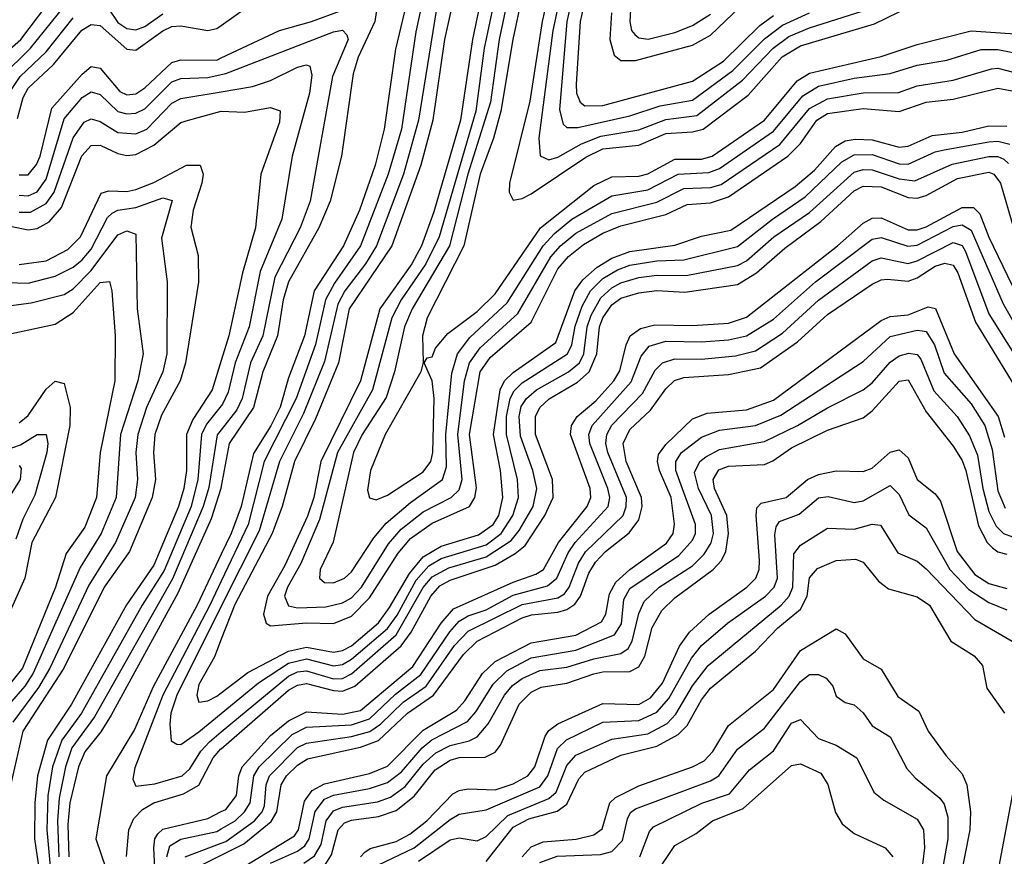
# Model space of a CAD drawing. Header units: inches. Extents: x 990535 to 1117859, y 769386 to 892122.
# Tile 1008 of 1056: x 1089551 to 1091744, y 846831 to 848694. Entities that reach past the tile are written whole.
import ezdxf

# ---------------------------------------------------------------- set-up
doc = ezdxf.new("R2010")
doc.units = ezdxf.units.IN
doc.header["$MEASUREMENT"] = 0
doc.layers.add('B0884', color=7, linetype='Continuous')
doc.layers.add('B0894', color=7, linetype='Continuous')

msp = doc.modelspace()

# ---------------------------------------------------------------- linework, layer by layer
at = {"layer": 'B0884', "color": 5}
for points, elevation in [([(1088619.1, 848750), (1088661.4, 848690), (1088730, 848562.9), (1088806.7, 848450), (1088870, 848323.2), (1088950, 848218.8), (1088970, 848216.6), (1088990, 848232.5), (1089010, 848260.5), (1089170, 848542), (1089210, 848580.7), (1089250, 848605.6), (1089270, 848613.9), (1089310, 848617.6), (1089350, 848609.5), (1089410, 848587.8), (1089490, 848599), (1089510, 848611.1), (1089553.6, 848650), (1089630, 848751.3)], 3880), ([(1088590, 848728.6), (1088632.3, 848672.3), (1088724.2, 848524.2), (1088777, 848450), (1088850, 848298.6), (1088897.6, 848237.6), (1088930, 848181.7), (1088950, 848161.2), (1088970, 848156.7), (1088990, 848171), (1089010, 848198.3), (1089136.5, 848430), (1089187.9, 848512.1), (1089216.5, 848543.5), (1089250, 848567.3), (1089270, 848576.6), (1089310, 848581.7), (1089350, 848573.6), (1089390, 848554.8), (1089410, 848550.2), (1089490, 848553.1), (1089510, 848565.8), (1089575.5, 848630), (1089653.3, 848726.7)], 3860), ([(1089750, 848717.2), (1089770, 848687.4), (1089790, 848673.8), (1089810, 848671), (1089830, 848678.8), (1089870, 848707)], 3840), ([(1088561.4, 848701.4), (1088666.8, 848570), (1088704.5, 848504.5), (1088754.7, 848434.7), (1088780.6, 848390), (1088830, 848281.4), (1088878.2, 848218.1), (1088930, 848120.4), (1088950, 848101.5), (1088970, 848099.8), (1088990, 848111.2), (1089010, 848133.8), (1089170, 848430.1), (1089220.4, 848499.6), (1089264.3, 848535.7), (1089290, 848545), (1089330, 848544.7), (1089410, 848516.5), (1089450, 848515), (1089490, 848502.5), (1089510, 848503.4), (1089552.4, 848567.6), (1089610, 848622), (1089670, 848697.9)], 3840), ([(1089546.2, 848473.8), (1089559.2, 848520.8), (1089570, 848541.5), (1089626.2, 848593.8), (1089689.6, 848670.4), (1089710, 848682.8), (1089730, 848680.5), (1089790, 848628.2), (1089810, 848625.6), (1089870, 848669), (1089890, 848678.4), (1089910, 848679.8), (1089970, 848669.4), (1089990, 848673.8), (1090000, 848680.9)], 3820), ([(1089550, 848348.1), (1089570, 848348.7), (1089588.7, 848371.3), (1089596.5, 848390), (1089622.9, 848497.1), (1089690, 848572.7), (1089710, 848589.5), (1089730, 848585.9), (1089774.2, 848534.2), (1089790, 848526.4), (1089810, 848529), (1089830, 848541.9), (1089890, 848598.5), (1089910, 848604.4), (1089990, 848603.8), (1090000, 848608.5)], 3780), ([(1089550, 848303.1), (1089570, 848301.7), (1089590, 848310.8), (1089610, 848338.8), (1089650, 848473.3), (1089690, 848520.7), (1089710, 848533.2), (1089730, 848527), (1089770, 848489.6), (1089790, 848484.1), (1089810, 848486), (1089830, 848495.4), (1089890, 848555.5), (1089910, 848562.5), (1089970, 848565), (1090000, 848571.5)], 3760), ([(1089550, 848264.9), (1089575.1, 848264.9), (1089610, 848284.5), (1089628.1, 848310), (1089670, 848431), (1089694.7, 848465.3), (1089710, 848473.2), (1089730, 848467), (1089770, 848442.5), (1089810, 848439.6), (1089834.5, 848450), (1089890, 848508.2), (1089910, 848518.5), (1090000, 848533.3)], 3740), ([(1089533.3, 848233.3), (1089570, 848226), (1089590, 848228.5), (1089616.6, 848243.4), (1089644.4, 848275.6), (1089689.6, 848390.4), (1089710, 848413.6), (1089730, 848414.2), (1089770, 848395.5), (1089790, 848391.4), (1089810, 848393.8), (1089850, 848414.5), (1089910, 848464.8), (1089926.8, 848470), (1089999.5, 848490), (1090000, 848490)], 3720), ([(1089550, 848148.8), (1089610, 848156.6), (1089658, 848182), (1089686.9, 848210), (1089732.7, 848307.3), (1089750, 848312.7), (1089790, 848311.3), (1089810, 848315.9), (1089850, 848331.2), (1089922.8, 848370), (1089953, 848370), (1089959.4, 848350), (1089957, 848330), (1089937.7, 848270), (1089932, 848232), (1089949, 848169), (1089949.4, 848109.4), (1089920.7, 847930), (1089908.3, 847890), (1089866.7, 847813.3), (1089852.1, 847770), (1089848.9, 847730), (1089853.4, 847670), (1089846.3, 847630), (1089795.5, 847510), (1089739.2, 847430), (1089649.7, 847250), (1089557.8, 847110), (1089517.3, 846930)], 3680), ([(1089450, 848110.6), (1089570, 848107.3), (1089630, 848122.9), (1089670, 848143.1), (1089690, 848159.1), (1089710, 848183.2), (1089746.9, 848253.1), (1089757.2, 848262.8), (1089770, 848269.6), (1089810, 848275.4), (1089870, 848297.2), (1089891, 848291), (1089867.3, 848207.3), (1089879.5, 848110), (1089879.2, 847950), (1089870.3, 847910), (1089833.6, 847830), (1089814.1, 847770), (1089809.6, 847730), (1089813.7, 847670), (1089808, 847630), (1089764.5, 847530), (1089704.9, 847435.1), (1089617.9, 847250), (1089593.1, 847206.9), (1089535.8, 847130)], 3660), ([(1089453, 848047), (1089576.4, 848063.6), (1089650, 848081.8), (1089670, 848094.2), (1089710, 848135.6), (1089770, 848214.9), (1089790, 848223.8), (1089810, 848216.6), (1089812.9, 848050), (1089826.1, 847950), (1089814.3, 847890), (1089776, 847770), (1089766.1, 847630), (1089732.5, 847550), (1089685.6, 847474.4), (1089580.9, 847239.1), (1089562.6, 847210), (1089527.5, 847170)], 3640), ([(1089530, 847994.6), (1089630, 848016.1), (1089670, 848042.2), (1089730, 848108.4), (1089750.9, 848110.9), (1089756.5, 848090), (1089763.9, 847990), (1089763.3, 847890), (1089730.6, 847730), (1089722.2, 847630), (1089695.9, 847564.1), (1089654.9, 847505.1), (1089630.6, 847430), (1089557.2, 847250), (1089500.5, 847179.5)], 3620), ([(1090000, 847934.9), (1089979.9, 847870), (1089936.7, 847803.3), (1089922.4, 847770), (1089922.4, 847690), (1089916.9, 847650), (1089905, 847610), (1089850, 847479), (1089789.1, 847390.9), (1089666.3, 847170), (1089612.8, 847090), (1089590.9, 847010), (1089584.5, 846950), (1089584.3, 846870), (1089598.9, 846770)], 3720), ([(1089550, 847796.3), (1089570, 847812.8), (1089610, 847870.9), (1089630, 847888.6), (1089650, 847883.5), (1089663.8, 847830), (1089662.8, 847790), (1089630.7, 847630), (1089577.8, 847530), (1089562.4, 847450), (1089526.8, 847370)], 3580), ([(1090000, 847834.2), (1089966.9, 847793.1), (1089956.2, 847770), (1089948.1, 847670), (1089932.8, 847610), (1089872.8, 847467.2), (1089823.7, 847390), (1089688.5, 847150), (1089644.9, 847090), (1089624, 847030), (1089614, 846966), (1089611.3, 846890), (1089627.6, 846710)], 3740), ([(1089483.8, 847723.8), (1089552.9, 847747.1), (1089590, 847770.1), (1089610, 847770), (1089614, 847750), (1089611.3, 847730), (1089584.8, 847635.2), (1089558.3, 847581.7), (1089542.6, 847537.4)], 3560), ([(1090000, 847780.7), (1089990.9, 847769.1), (1089972.2, 847652.2), (1089959.6, 847610), (1089891.2, 847448.8), (1089718.1, 847141.9), (1089667.4, 847072.6), (1089652.9, 847030), (1089639.4, 846960.6), (1089635, 846910), (1089638, 846830)], 3760), ([(1089550, 847701.4), (1089554.7, 847694.8), (1089552.1, 847670), (1089528.1, 847631.9)], 3540), ([(1090000, 847655.3), (1089999, 847650), (1089977.4, 847582.6), (1089903, 847417), (1089754.5, 847145.5), (1089731.7, 847108.3), (1089696.3, 847063.7), (1089681.9, 847030), (1089663.1, 846950), (1089658.1, 846901.9), (1089660.5, 846830)], 3780), ([(1090000, 847503.7), (1089946.3, 847390), (1089848.3, 847208.3), (1089806.6, 847113.4), (1089744.1, 847010), (1089720.8, 846870), (1089754.5, 846770)], 3820), ([(1090000, 847443.9), (1089974.3, 847390), (1089869.6, 847190), (1089807.7, 847027.7), (1089803.1, 847003.1), (1089810, 846987.4), (1089852.2, 846992.2), (1089912.7, 847010), (1089930, 847025.7), (1089954.5, 847065.5), (1089973.7, 847086.3), (1090000, 847108.1)], 3840), ([(1090000, 847387.7), (1089900.8, 847190), (1089888.1, 847150), (1089885.5, 847125.5), (1089888.4, 847088.4), (1089900.8, 847080.8), (1089910, 847080.1), (1089950, 847108.2), (1090000, 847149.1)], 3860), ([(1090000, 847314.5), (1089984.8, 847275.2), (1089950, 847213.5), (1089945.6, 847190), (1089950, 847174), (1089970, 847177.1), (1089990, 847187.6), (1090000, 847195.2)], 3880), ([(1089789, 846831), (1089793.9, 846890), (1089805.1, 846914.9), (1089824.6, 846935.4), (1089849.8, 846950.2), (1089916.1, 846970), (1089950.4, 846989.6), (1089982.3, 847050), (1089999.4, 847070), (1090000, 847070.5)], 3820), ([(1089852.5, 846790), (1089850, 846850), (1089852.2, 846870), (1089859.1, 846880.9), (1089870, 846891.7), (1089970, 846915.6), (1090000, 846930.6)], 3780), ([(1089879.2, 846830), (1089885.5, 846854.5), (1089910, 846868.9), (1089990, 846886.2), (1090000, 846892)], 3760), ([(1089919.6, 846830), (1090000, 846860)], 3740), ([(1089951.2, 846808.8), (1090000, 846833.6)], 3720)]:
    msp.add_lwpolyline(points, dxfattribs=dict(at, elevation=elevation))
at = {"layer": 'B0894', "color": 5}
for points, elevation in [([(1090000, 848750.4), (1090070, 848824.8), (1090110, 848859.6), (1090230, 848931.8), (1090270, 848945.9), (1090328.8, 848951.2), (1090388.4, 848968.4), (1090430, 848965.6), (1090490, 848988.6), (1090512.3, 848992.3), (1090518.2, 848970), (1090514.5, 848934.5), (1090439.3, 848470), (1090406, 848350), (1090345.7, 848190), (1090321.3, 848150), (1090275.5, 848090), (1090259.5, 848060.5), (1090230, 847932.8), (1090183.1, 847816.9), (1090129.5, 847710), (1090084.3, 847555.7), (1090000, 847387.7)], 3860), ([(1090000, 848714), (1090010, 848721), (1090070, 848778), (1090130, 848822.3), (1090210, 848864.4), (1090250, 848877.9), (1090330, 848883), (1090390, 848894.5), (1090471.8, 848930), (1090481.4, 848910), (1090477.4, 848870), (1090433.5, 848666.5), (1090401.7, 848450), (1090372.1, 848350), (1090310.2, 848190), (1090252.6, 848107.4), (1090232.4, 848070), (1090209.7, 847970.3), (1090166.6, 847850), (1090095.9, 847710), (1090060.1, 847570), (1090000, 847443.9)], 3840), ([(1090781.5, 848870), (1090738.6, 848670), (1090707.5, 848430), (1090710.4, 848390.4), (1090730, 848381.5), (1090750, 848387.4), (1090802.6, 848417.4), (1090845.5, 848434.5), (1090930, 848448.7), (1090990, 848471.6), (1091059.4, 848480.6), (1091161.2, 848558.8), (1091229.5, 848630.5), (1091264, 848656), (1091310, 848675.9), (1091430, 848713.6)], 4040), ([(1090810.9, 848870), (1090769.6, 848690), (1090753.1, 848493.1), (1090761.4, 848461.4), (1090770, 848453.4), (1090794.1, 848454.1), (1090910, 848479.7), (1090977.9, 848502.1), (1091050, 848514.8), (1091139.2, 848580.8), (1091210, 848651.4), (1091250, 848681.6), (1091310, 848709)], 4060), ([(1090840.5, 848870), (1090799.3, 848690), (1090790.9, 848550), (1090791.3, 848530), (1090799.2, 848510), (1090810, 848501.9), (1090850, 848502.4), (1091050, 848556.6), (1091118.5, 848601.5), (1091199.3, 848680.7), (1091230, 848703.2)], 4080), ([(1090000, 848680.9), (1090090, 848745.2), (1090190, 848796.8), (1090250, 848814.6), (1090310, 848825.6), (1090390, 848854.1), (1090417.5, 848857.5), (1090432.9, 848852.9), (1090432, 848812), (1090388.5, 848628.5), (1090363.1, 848450), (1090342.7, 848370), (1090308, 848270), (1090272.7, 848190), (1090207.1, 848090), (1090185.4, 847990), (1090150, 847896.1), (1090131.1, 847831.1), (1090110.8, 847789.2), (1090072.2, 847727.8), (1090044.5, 847610), (1090021.9, 847550), (1090000, 847503.7)], 3820), ([(1090746.4, 848830), (1090714.7, 848690), (1090687.4, 848512.6), (1090642.3, 848330), (1090641.3, 848310), (1090650, 848291.6), (1090670, 848295.5), (1090690, 848306.2), (1090812.4, 848387.6), (1090850, 848406.1), (1090930, 848414.3), (1090990, 848440.6), (1091050, 848443.8), (1091073.3, 848450), (1091174, 848526), (1091249.2, 848610.8), (1091290, 848635.8), (1091455.4, 848684.6), (1091536.1, 848723.9)], 4020), ([(1090916.9, 848810), (1090909.8, 848690), (1090913.9, 848670), (1090920.9, 848660.9), (1090930, 848653.3), (1090950.7, 848650.7), (1091010, 848665.1), (1091050, 848680.7), (1091090, 848705.8)], 4140), ([(1090679, 848790), (1090649.4, 848650), (1090622.6, 848490), (1090606.4, 848430), (1090576.6, 848350), (1090540.3, 848190), (1090458.7, 848030), (1090448.3, 847990), (1090449.6, 847930.4), (1090444.3, 847910), (1090365.4, 847770), (1090332.8, 847690), (1090326, 847646), (1090330, 847629.3), (1090344.8, 847624.8), (1090370, 847634.8), (1090450, 847687), (1090467.1, 847710), (1090471.6, 847730), (1090474.3, 847850), (1090470, 847889.7), (1090452, 847930), (1090459, 847941), (1090470, 847943.1), (1090477.4, 847962.6), (1090504.7, 847995.3), (1090570, 848044.3), (1090610, 848083.3), (1090711, 848230), (1090830, 848324.8), (1090870, 848344), (1090930, 848345.6), (1090950, 848350.8), (1091010, 848382.9), (1091070, 848383.5), (1091093.7, 848390), (1091210.2, 848469.8), (1091282.7, 848557.3), (1091310, 848574.8), (1091470, 848612), (1091550, 848638.5), (1091670, 848668.7), (1091778.6, 848661.4)], 3980), ([(1090644.6, 848770), (1090618.7, 848650), (1090600, 848510), (1090549.3, 848350), (1090508.6, 848190), (1090425, 848050), (1090408.1, 848010), (1090385.8, 847910), (1090367.2, 847852.8), (1090313.6, 847770), (1090294.4, 847730), (1090249.3, 847530.7), (1090220.3, 847470), (1090218.9, 847450), (1090230, 847440.6), (1090250, 847440.1), (1090274.6, 847450), (1090290, 847464.1), (1090340.2, 847539.8), (1090367.4, 847572.6), (1090421.2, 847618.8), (1090493.2, 847670), (1090502.1, 847697.9), (1090500.2, 847770), (1090513.6, 847906.4), (1090525.9, 847950), (1090553.6, 847986.4), (1090637, 848063), (1090717.1, 848190), (1090742, 848218), (1090781.1, 848250), (1090870, 848301.6), (1090950, 848315.3), (1091017.5, 848350), (1091086.2, 848353.8), (1091110, 848362.2), (1091230, 848445.2), (1091295.4, 848524.6), (1091330, 848545.8), (1091410, 848563.3), (1091490, 848573.9), (1091550, 848592.6), (1091616.2, 848603.8), (1091692.7, 848627.3), (1091730, 848627.4), (1091790, 848615.7)], 3960), ([(1090000, 848608.5), (1090130, 848669.5), (1090200.9, 848690), (1090330, 848737.6), (1090340.9, 848730), (1090345.2, 848710), (1090341.9, 848690), (1090305.1, 848610), (1090293.5, 848573.5), (1090267.9, 848390), (1090242.6, 848290), (1090217.6, 848230), (1090149.5, 848110), (1090137.6, 848070), (1090125.2, 847990), (1090092.9, 847910), (1090072.1, 847830), (1090017.9, 847750), (1090000, 847655.3)], 3780), ([(1090580.6, 848750), (1090559.3, 848650), (1090533.2, 848470), (1090473.7, 848266.3), (1090445.7, 848190), (1090424.8, 848150), (1090353.4, 848050), (1090310, 847890), (1090222, 847710), (1090205.9, 847630), (1090191.9, 847588.1), (1090141.7, 847478.3), (1090103.1, 847410), (1090094.5, 847370), (1090100.1, 847350), (1090110, 847344.3), (1090190, 847350.7), (1090250, 847349.3), (1090290, 847365.4), (1090330, 847406.6), (1090394.1, 847505.9), (1090421.4, 847538.6), (1090470, 847572.8), (1090553.2, 847610), (1090565.1, 847630), (1090568.5, 847651.5), (1090552.7, 847770), (1090576.7, 847910), (1090598.7, 847941.3), (1090690, 848020.5), (1090750, 848139.3), (1090773.3, 848166.7), (1090807.1, 848192.9), (1090850, 848218.1), (1090890, 848235), (1090990, 848259.7), (1091037.9, 848282.1), (1091090, 848286), (1091130, 848299.2), (1091262.1, 848390), (1091290, 848418.1), (1091326.7, 848470), (1091350, 848484.7), (1091430, 848495.7), (1091510, 848489), (1091570, 848510), (1091630, 848517), (1091730, 848541.1), (1091810, 848526.3)], 3920), ([(1090610.9, 848750), (1090585.6, 848630), (1090567.4, 848490), (1090485.1, 848210), (1090455.9, 848150), (1090400.6, 848070), (1090380, 848030), (1090336.9, 847870), (1090259.2, 847730), (1090219.2, 847580.8), (1090177.3, 847482.7), (1090147.4, 847430), (1090141.2, 847410), (1090150, 847388.8), (1090170, 847384.2), (1090233.3, 847386.7), (1090270, 847395.2), (1090290, 847406.9), (1090312.6, 847430), (1090372.9, 847527.1), (1090400.5, 847559.5), (1090450, 847597.9), (1090512.5, 847630), (1090530, 847646.9), (1090536.3, 847670), (1090526.7, 847770), (1090542.1, 847890), (1090553.2, 847930), (1090577.1, 847962.9), (1090660.4, 848039.6), (1090734.3, 848165.7), (1090755.3, 848190), (1090790, 848218.3), (1090870, 848262.6), (1090970, 848287.2), (1091030, 848317.9), (1091090, 848319.8), (1091113.2, 848326.8), (1091244.1, 848415.9), (1091310, 848496.2), (1091350, 848517.5), (1091430, 848530.6), (1091508.2, 848531.8), (1091550, 848546.8), (1091630, 848559.1), (1091715.7, 848584.3), (1091730, 848585.6), (1091790, 848570.5)], 3940), ([(1090514.9, 848730), (1090497.6, 848650), (1090471.3, 848470), (1090444.8, 848370), (1090379.9, 848190), (1090284.9, 848050), (1090261.5, 847930), (1090210, 847805.3), (1090163.5, 847710), (1090135.8, 847610), (1090113.2, 847550), (1090030, 847391.7), (1090000, 847314.5)], 3880), ([(1090869.4, 848709.4), (1090865.6, 848650), (1090874.9, 848614.9), (1090890, 848603.2), (1090922.9, 848602.9), (1091050, 848636.9), (1091090, 848659.3), (1091156.6, 848723.4)], 4120), ([(1090000, 848571.5), (1090010, 848573.7), (1090250, 848666.8), (1090270, 848670.1), (1090279.9, 848659.9), (1090282.9, 848650), (1090247.5, 848567.5), (1090198.2, 848290), (1090175.5, 848230), (1090119.7, 848120.3), (1090092.4, 847990), (1090065.3, 847930), (1090046.7, 847850), (1090034.6, 847825.4), (1090000, 847780.7)], 3760), ([(1090000, 848533.3), (1090070, 848544.8), (1090110, 848558.1), (1090170, 848587.8), (1090190, 848593), (1090197.4, 848590), (1090201.8, 848570), (1090196.8, 848530), (1090158.2, 848390), (1090135.1, 848250), (1090087, 848133), (1090062.2, 848010), (1090030.7, 847930), (1090015.6, 847864.4), (1090002.6, 847837.4), (1090000, 847834.2)], 3740), ([(1090000, 848490), (1090052, 848488), (1090110, 848498.2), (1090131, 848491), (1090130, 848465.6), (1090088.2, 848350), (1090076.6, 848230), (1090047.2, 848130), (1090017, 847990), (1090000, 847934.9)], 3720), ([(1090000, 847195.2), (1090059.5, 847240.5), (1090150, 847287.9), (1090190, 847296.4), (1090250, 847285.6), (1090270, 847289), (1090290, 847299.7), (1090350, 847351.2), (1090375.1, 847384.9), (1090419.4, 847460.6), (1090450, 847497.6), (1090490, 847521.7), (1090573.3, 847546.7), (1090605.9, 847570), (1090618.6, 847590), (1090626.9, 847630), (1090622.3, 847690), (1090606.4, 847770), (1090621.1, 847870), (1090630.8, 847890), (1090650, 847907.9), (1090745.2, 847974.8), (1090787.8, 848090), (1090805.3, 848114.7), (1090837.4, 848142.6), (1090870, 848163), (1090910, 848177.5), (1091010, 848192), (1091070, 848211.8), (1091135.2, 848224.8), (1091278, 848322), (1091321.1, 848358.9), (1091368.3, 848411.7), (1091390, 848423.7), (1091411.9, 848428.1), (1091450, 848426.6), (1091510, 848409.7), (1091530, 848412.4), (1091583.8, 848436.2), (1091650, 848443.5), (1091710, 848457.5), (1091750, 848456.8)], 3880), ([(1090000, 847149.1), (1090083, 847217), (1090150, 847260.8), (1090190, 847270.9), (1090250, 847255.3), (1090270, 847258.4), (1090290, 847270.3), (1090370, 847338), (1090391.7, 847368.3), (1090434.4, 847445.6), (1090462.4, 847477.6), (1090490, 847494.4), (1090590, 847524.9), (1090623.8, 847550), (1090649.7, 847590), (1090662, 847630), (1090660.2, 847670), (1090635.1, 847770), (1090635.1, 847810), (1090643.3, 847850), (1090652.4, 847867.6), (1090670, 847884.9), (1090771.6, 847950), (1090781.1, 847970), (1090788.7, 848011.3), (1090803.9, 848056.1), (1090822.4, 848090), (1090850, 848117.2), (1090882.9, 848137.1), (1090910, 848146.9), (1090970, 848156.5), (1091030, 848159.3), (1091150, 848188.6), (1091227.9, 848250), (1091300.8, 848299.1), (1091382.4, 848377.6), (1091410, 848392.9), (1091450, 848393.5), (1091510, 848373.2), (1091530, 848371.8), (1091590, 848399.4), (1091610, 848403.8), (1091710, 848421.5), (1091730, 848423), (1091756.8, 848416.8)], 3860), ([(1090000, 847108.1), (1090150, 847232.4), (1090170, 847241.6), (1090190, 847244.2), (1090250, 847226.1), (1090270, 847227.3), (1090290, 847237.6), (1090390, 847324.3), (1090450, 847429.8), (1090470, 847453.5), (1090506.8, 847473.2), (1090590, 847497.5), (1090645.7, 847534.3), (1090663.8, 847556.2), (1090694.5, 847610), (1090703.1, 847650), (1090693.8, 847690), (1090666.6, 847766.6), (1090663.3, 847810), (1090667.8, 847832.2), (1090679.7, 847850), (1090702.4, 847870), (1090773.3, 847910), (1090797.8, 847930), (1090807.9, 847950), (1090815.4, 848010), (1090824.1, 848035.9), (1090845.6, 848074.4), (1090870, 848096.8), (1090890, 848108), (1090930, 848119.8), (1090970, 848124.7), (1091035.6, 848124.4), (1091150, 848146.6), (1091170, 848157.1), (1091231.1, 848210), (1091310, 848264.5), (1091410, 848354.3), (1091430, 848360.3), (1091450, 848359.5), (1091510, 848339.1), (1091545.1, 848334.9), (1091627.9, 848372.1), (1091710, 848389.1), (1091730, 848388.9), (1091743.1, 848383.1), (1091753.8, 848373.8)], 3840), ([(1090000, 847070.5), (1090150, 847200.7), (1090170, 847212), (1090190, 847215.6), (1090250, 847199.9), (1090270, 847199.1), (1090297.6, 847210), (1090400.5, 847299.5), (1090422.7, 847330), (1090466.5, 847410), (1090487.1, 847432.9), (1090510, 847446), (1090610, 847479.5), (1090654.9, 847505.1), (1090676.7, 847523.3), (1090720.4, 847590), (1090739.2, 847630), (1090737.5, 847670), (1090699.9, 847770), (1090699.8, 847810), (1090709.3, 847830), (1090730.7, 847849.3), (1090793.2, 847886.8), (1090819.3, 847910), (1090836.3, 847950), (1090842.6, 848010), (1090850, 848030.1), (1090870, 848058.6), (1090890, 848073.4), (1090930, 848085.9), (1090970, 848090.7), (1091032.8, 848087.2), (1091150, 848104.4), (1091192.1, 848130), (1091255, 848185), (1091335.7, 848244.3), (1091410, 848312.4), (1091430, 848323.1), (1091470, 848321.8), (1091530, 848298.2), (1091550, 848296.6), (1091570, 848302.3), (1091639.6, 848340.4), (1091710, 848354.6), (1091720.5, 848350), (1091735.8, 848330), (1091764.4, 848230)], 3820), ([(1090000, 846930.6), (1090010, 846935.6), (1090033.8, 846966.2), (1090039.5, 847010), (1090046.6, 847030), (1090110, 847099.8), (1090150, 847133), (1090190, 847152.7), (1090270, 847147.4), (1090310, 847155.4), (1090426.5, 847253.5), (1090490, 847350), (1090517.7, 847382.3), (1090650, 847441.7), (1090700.8, 847459.2), (1090717.7, 847470), (1090751, 847530), (1090815, 847610), (1090822.9, 847630), (1090821.4, 847650), (1090777.8, 847770), (1090780.4, 847790), (1090793, 847810), (1090834.6, 847845.4), (1090874.8, 847890), (1090887.9, 847912.1), (1090901.6, 847970), (1090911.2, 847990), (1090933.6, 848006.4), (1090965.6, 848014.4), (1091050, 848013), (1091130, 848018.4), (1091170, 848031.1), (1091372.9, 848190), (1091430, 848240.5), (1091450, 848251.9), (1091470, 848252.6), (1091530, 848226.1), (1091550, 848225.9), (1091570, 848232.5), (1091650, 848275.7), (1091675.9, 848275.9), (1091690, 848261.6), (1091709.5, 848209.5), (1091761.7, 848101.7)], 3780), ([(1090000, 846892), (1090030.9, 846910), (1090052.2, 846930), (1090064.6, 846950), (1090072.4, 847010), (1090084.5, 847030), (1090157.8, 847102.2), (1090190, 847118.6), (1090290, 847123.8), (1090330, 847137.5), (1090387.9, 847192.1), (1090444.5, 847235.5), (1090509, 847331), (1090530, 847354.4), (1090550, 847366.5), (1090590, 847380.1), (1090650, 847412.8), (1090726.5, 847433.5), (1090747.5, 847450), (1090772.9, 847507.1), (1090788, 847530), (1090861.7, 847610), (1090865.6, 847630), (1090861.4, 847650), (1090820.9, 847750), (1090819.1, 847770), (1090826.3, 847790), (1090912.9, 847887.1), (1090935.5, 847944.5), (1090953.2, 847966.8), (1090990, 847977.9), (1091070, 847976.3), (1091130, 847981.1), (1091170, 847990), (1091230, 848027), (1091323.4, 848110), (1091450, 848205), (1091470, 848209.1), (1091529.3, 848189.3), (1091550, 848191.9), (1091630, 848233), (1091650, 848237.3), (1091670, 848224.8), (1091741.5, 848061.5), (1091850, 847871.8)], 3760), ([(1090000, 846860), (1090010, 846863.7), (1090074.4, 846910), (1090091.2, 846930), (1090096.2, 846943.8), (1090100.4, 846990), (1090107.6, 847010), (1090170, 847073.3), (1090190, 847083.3), (1090290, 847097.7), (1090330.9, 847109.1), (1090354.8, 847125.2), (1090405.5, 847174.5), (1090456.1, 847210), (1090519.7, 847300.3), (1090550, 847332), (1090670, 847391.8), (1090750, 847406.2), (1090764.3, 847415.7), (1090775.2, 847430), (1090795.9, 847484.1), (1090811.2, 847508.8), (1090895.1, 847590), (1090902.2, 847610), (1090902.3, 847630), (1090861.2, 847730), (1090856.9, 847750), (1090859, 847770), (1090870, 847791.1), (1090938.2, 847861.8), (1090966.4, 847913.6), (1090982.5, 847930), (1091010, 847938.7), (1091070, 847937.8), (1091145.6, 847945.6), (1091190, 847956.7), (1091250, 847995.5), (1091330, 848069.6), (1091450, 848157), (1091470, 848163.2), (1091530, 848151.2), (1091550, 848156.7), (1091630, 848197.5), (1091650, 848190.9), (1091657.6, 848177.6), (1091710, 848038.7), (1091770, 847943)], 3740), ([(1090000, 846833.6), (1090050, 846859.1), (1090111.2, 846908.8), (1090124, 846930), (1090133.3, 846990), (1090145.4, 847010), (1090170, 847034.2), (1090192.1, 847047.9), (1090310, 847074), (1090350, 847089.1), (1090414.8, 847150), (1090473.1, 847190), (1090539.3, 847280.7), (1090570, 847310), (1090670, 847361.7), (1090691.1, 847368.9), (1090750, 847374.9), (1090770, 847380.7), (1090787.7, 847392.3), (1090800.2, 847410), (1090818.9, 847461.1), (1090833.7, 847486.3), (1090855.6, 847510), (1090908.5, 847551.5), (1090930, 847580.5), (1090937.4, 847610), (1090936.1, 847630), (1090902, 847710), (1090895, 847750), (1090910, 847781.3), (1090955.8, 847824.2), (1090990, 847872.2), (1091009.3, 847890.7), (1091030, 847896.8), (1091130, 847903.5), (1091201, 847919), (1091283.5, 847976.5), (1091350, 848037.4), (1091450, 848104.7), (1091470, 848114.8), (1091484, 848116), (1091530, 848111.3), (1091550, 848118.8), (1091590, 848144.7), (1091611.8, 848151.8), (1091630, 848146.9), (1091640.5, 848130), (1091680.3, 848020.3), (1091783.9, 847850)], 3720), ([(1090020.6, 846790), (1090163.2, 846876.8), (1090172.1, 846890), (1090185.8, 846954.2), (1090202.2, 846977.8), (1090230, 846992.7), (1090330, 847015.7), (1090370, 847031.7), (1090450, 847111.6), (1090523.9, 847156.1), (1090542.7, 847177.3), (1090581.9, 847238.1), (1090610, 847264.5), (1090690, 847306.2), (1090790, 847323.3), (1090847, 847353), (1090856.6, 847370), (1090864.9, 847415.1), (1090878.7, 847441.3), (1090910, 847470), (1090991.4, 847528.6), (1091006.3, 847550), (1091009.3, 847570.7), (1091001.8, 847630), (1090976.5, 847690), (1090971.5, 847710), (1090974, 847726), (1090990, 847748.2), (1091050, 847805.2), (1091082.4, 847817.6), (1091170, 847824.9), (1091230, 847846.5), (1091470, 848024), (1091490, 848032.7), (1091530, 848036.3), (1091574.7, 848054.7), (1091591, 848051), (1091632.6, 847950), (1091730.4, 847810.4), (1091744.6, 847764.6)], 3680), ([(1090110, 846815.5), (1090170, 846842.2), (1090185.9, 846854.1), (1090196.2, 846870), (1090209, 846931), (1090230, 846958), (1090250, 846967.2), (1090330, 846981.7), (1090370, 846995.6), (1090401.2, 847018.8), (1090447.7, 847072.3), (1090469.4, 847090.6), (1090548.8, 847131.2), (1090567.3, 847152.7), (1090605.7, 847214.3), (1090636, 847244), (1090690, 847272.7), (1090789.7, 847290.3), (1090876.2, 847323.8), (1090891.2, 847348.8), (1090896.9, 847403.1), (1090910, 847427.3), (1091019.4, 847500.6), (1091050, 847535), (1091056.2, 847550), (1091056.4, 847570), (1091012.3, 847690), (1091012.3, 847710), (1091024.9, 847730), (1091070, 847764.4), (1091110, 847779.8), (1091190, 847790), (1091246.7, 847813.3), (1091430, 847933.1), (1091490, 847988.2), (1091550, 848002.4), (1091561.2, 848001.2), (1091570, 847999.6), (1091589, 847970), (1091610, 847907), (1091670, 847838.5), (1091700.6, 847790), (1091716.8, 847736.8), (1091730, 847644.8), (1091746.2, 847606.2)], 3660), ([(1090184.1, 846815.9), (1090208, 846832), (1090222.4, 846857.6), (1090233.4, 846910), (1090250, 846932.4), (1090270, 846940.3), (1090347.8, 846952.3), (1090377, 846963), (1090410, 846986.2), (1090450, 847036), (1090478.3, 847061.7), (1090510, 847078), (1090552.1, 847087.9), (1090570, 847097), (1090594.2, 847125.8), (1090631.1, 847190), (1090648.8, 847211.2), (1090670, 847227.3), (1090710, 847244.9), (1090770, 847251.9), (1090830, 847271), (1090890, 847282.3), (1090906.6, 847293.4), (1090915.6, 847310), (1090930, 847371.7), (1090941.7, 847398.3), (1090975.4, 847430), (1091050, 847477.9), (1091076, 847504), (1091091.2, 847528.8), (1091096.1, 847550), (1091092.1, 847590), (1091063, 847650), (1091054.3, 847685.7), (1091065.9, 847710), (1091079.7, 847720.3), (1091110, 847736.6), (1091210, 847754.9), (1091283.7, 847790), (1091350, 847829.8), (1091430, 847869.8), (1091450, 847885.3), (1091490, 847931.3), (1091510, 847945.3), (1091531.5, 847951.5), (1091550, 847948.1), (1091558.2, 847938.2), (1091587.1, 847867.1), (1091639.2, 847810), (1091667, 847767), (1091684.3, 847724.3), (1091696.4, 847650), (1091710, 847598.9), (1091726, 847566), (1091742.2, 847550), (1091762.3, 847542.3)], 3640), ([(1090230.3, 846809.7), (1090245.8, 846834.2), (1090260.8, 846890), (1090274.6, 846905.4), (1090290, 846911.8), (1090350, 846919.5), (1090390, 846932.9), (1090430, 846965.1), (1090476.4, 847023.6), (1090510, 847045.4), (1090530, 847050.7), (1090588.2, 847051.8), (1090610, 847062.8), (1090621.7, 847078.3), (1090663.9, 847170), (1090690, 847196.2), (1090712.5, 847207.5), (1090770, 847216.5), (1090830, 847237.3), (1090850, 847241.9), (1090910, 847242.7), (1090930, 847253), (1090943.3, 847276.7), (1090959.5, 847340.5), (1090981.7, 847378.3), (1091010, 847406.5), (1091095.4, 847470), (1091114.1, 847490), (1091124.1, 847510), (1091130, 847550), (1091126.2, 847590), (1091098.5, 847650), (1091095.4, 847670), (1091108.6, 847691.4), (1091130, 847699.6), (1091210, 847703.5), (1091228.6, 847711.4), (1091270, 847740.5), (1091350, 847780), (1091430, 847807.3), (1091450, 847823.1), (1091510, 847889), (1091530, 847891.7), (1091570, 847820.4), (1091630, 847744.3), (1091650, 847712.2), (1091658.7, 847690), (1091686.9, 847566.9), (1091706.2, 847530), (1091718, 847518), (1091730, 847509.2), (1091750, 847503.7)], 3620), ([(1090310, 846830), (1090319.7, 846840.3), (1090331.6, 846848.4), (1090390, 846863.9), (1090420, 846880), (1090458.3, 846910), (1090516.2, 846970), (1090530, 846977.8), (1090550, 846981.3), (1090610, 846978.7), (1090650, 846992.2), (1090682.9, 847010), (1090698.4, 847030), (1090721.8, 847098.2), (1090730, 847111), (1090750, 847125.7), (1090850, 847171.2), (1090930, 847169.3), (1090956.4, 847183.6), (1090983.1, 847216.9), (1091021, 847299), (1091043.1, 847330), (1091086.8, 847370), (1091170.9, 847430), (1091190.7, 847450), (1091198.1, 847470), (1091199, 847490), (1091191.5, 847590), (1091193, 847607), (1091202.9, 847617.2), (1091258.3, 847630), (1091305.9, 847670), (1091330, 847681), (1091370, 847689), (1091430, 847687.6), (1091450, 847695.2), (1091490, 847730.8), (1091510, 847736), (1091530, 847718.2), (1091550.3, 847670.3), (1091590, 847638), (1091601.8, 847621.8), (1091639, 847510), (1091678.6, 847458.6), (1091710, 847438.7), (1091750, 847427.6)], 3580), ([(1090349, 846811), (1090429.9, 846850.1), (1090510, 846913.3), (1090530, 846925), (1090590, 846934.2), (1090710, 846986), (1090727.7, 847010), (1090749.1, 847070.9), (1090769.3, 847090.7), (1090850, 847129.8), (1090930, 847133.4), (1090970, 847151.8), (1090997.3, 847182.7), (1091047.6, 847272.4), (1091070, 847300.2), (1091127.6, 847350), (1091212.1, 847410), (1091231.4, 847430), (1091238.7, 847450), (1091232.9, 847547.1), (1091235.7, 847564.3), (1091243.5, 847576.5), (1091287, 847593), (1091330, 847629.4), (1091351.9, 847631.9), (1091410, 847618.5), (1091430, 847622.5), (1091490, 847656.7), (1091510, 847636.3), (1091531.4, 847591.4), (1091570, 847562.4), (1091623.1, 847470), (1091665.4, 847425.3), (1091710, 847396), (1091750, 847379.5)], 3560), ([(1090439.6, 846820.4), (1090510, 846868), (1090530, 846872.1), (1090570, 846865.6), (1090590, 846875.5), (1090638.2, 846921.8), (1090730, 846959.7), (1090745.8, 846974.2), (1090770, 847033.2), (1090790, 847056), (1090870, 847091.7), (1090950, 847104.1), (1090992.9, 847127.1), (1091012.6, 847147.4), (1091050, 847210.7), (1091084.4, 847255.6), (1091247, 847390), (1091265.3, 847410), (1091273.3, 847430), (1091275.4, 847504.6), (1091290, 847524), (1091350, 847561.7), (1091410, 847559.5), (1091450, 847570.4), (1091468.4, 847568.4), (1091506.9, 847506.9), (1091550, 847488), (1091570, 847471.3), (1091678.3, 847358.3), (1091761.8, 847310)], 3540), ([(1090590, 846819.7), (1090650, 846895.9), (1090685.5, 846914.5), (1090748.1, 846931.9), (1090770, 846946.9), (1090796.8, 847003.2), (1090810, 847018.4), (1090890, 847056.2), (1090970, 847076.3), (1091018.1, 847101.9), (1091037.7, 847122.3), (1091070, 847179.6), (1091090, 847205.5), (1091190, 847287.7), (1091239.9, 847340.1), (1091290, 847381.1), (1091305.2, 847410), (1091310, 847450.8), (1091327.8, 847472.2), (1091370, 847489.4), (1091412.7, 847492.7), (1091430, 847485.6), (1091463.6, 847443.5), (1091486.4, 847426.4), (1091550, 847408.8), (1091577.8, 847390), (1091624.7, 847310), (1091677.3, 847277.3), (1091695.6, 847255.6), (1091705.4, 847205.4), (1091744.7, 847150)], 3520), ([(1090670, 846829.7), (1090690, 846851.8), (1090716.9, 846863.1), (1090790.6, 846869.4), (1090830, 846879.2), (1090848.1, 846891.9), (1090865.3, 846950), (1090878.2, 846961.8), (1090930, 846988.1), (1091049.6, 847030.4), (1091076, 847044), (1091095.3, 847064.7), (1091130, 847122.1), (1091230, 847202.7), (1091290, 847289.5), (1091370, 847337.8), (1091390, 847326.6), (1091430, 847271.1), (1091470, 847247.4), (1091507.2, 847187.2), (1091553.9, 847153.9), (1091574.7, 847110), (1091614.6, 847054.6), (1091650, 847014.6), (1091660.9, 846990), (1091668.6, 846930), (1091667.4, 846890), (1091643.4, 846770)], 3480), ([(1090710, 846817.4), (1090748.5, 846831.5), (1090844.6, 846835.4), (1090870, 846842.1), (1090893.9, 846866.1), (1090905.2, 846914.8), (1090911.7, 846928.3), (1090922.9, 846937.1), (1091090, 846998.9), (1091108.3, 847010), (1091150, 847069.3), (1091210, 847116), (1091290, 847220.1), (1091310, 847235.6), (1091330, 847235.6), (1091347.6, 847227.6), (1091361.9, 847210), (1091370, 847187.3), (1091390, 847173.6), (1091410, 847168.3), (1091430, 847150.2), (1091450, 847121.8), (1091490, 847097.3), (1091526.8, 847026.8), (1091545.5, 847005.5), (1091600.8, 846960.8), (1091610, 846947), (1091618.5, 846918.5), (1091618.5, 846870), (1091600.5, 846770)], 3460), ([(1090932.6, 846830), (1090953.7, 846886.3), (1090963, 846897), (1091070.6, 846949.4), (1091132, 846970), (1091176.6, 847023.4), (1091230, 847065.7), (1091270, 847127.4), (1091290, 847135.5), (1091330, 847093.6), (1091370, 847078.6), (1091416, 847050), (1091453.6, 846973.6), (1091475.8, 846955.8), (1091550, 846913.7), (1091564, 846890), (1091566.6, 846850), (1091544.9, 846670)], 3440), ([(1090967.7, 846792.3), (1091010, 846855.2), (1091057.8, 846882.2), (1091094, 846910), (1091162.7, 846937.3), (1091270, 847033.1), (1091290, 847036.6), (1091335.8, 847015.8), (1091351.1, 846991.1), (1091368.3, 846928.3), (1091383.2, 846903.2), (1091410, 846882), (1091478.8, 846850), (1091495.8, 846830)], 3420), ([(1091769.5, 847009.5), (1091724.2, 846770), (1091716.7, 846710), (1091716.9, 846650), (1091734.4, 846594.4), (1091759.8, 846550)], 3520)]:
    msp.add_lwpolyline(points, dxfattribs=dict(at, elevation=elevation))

doc.saveas('drawing.dxf')
